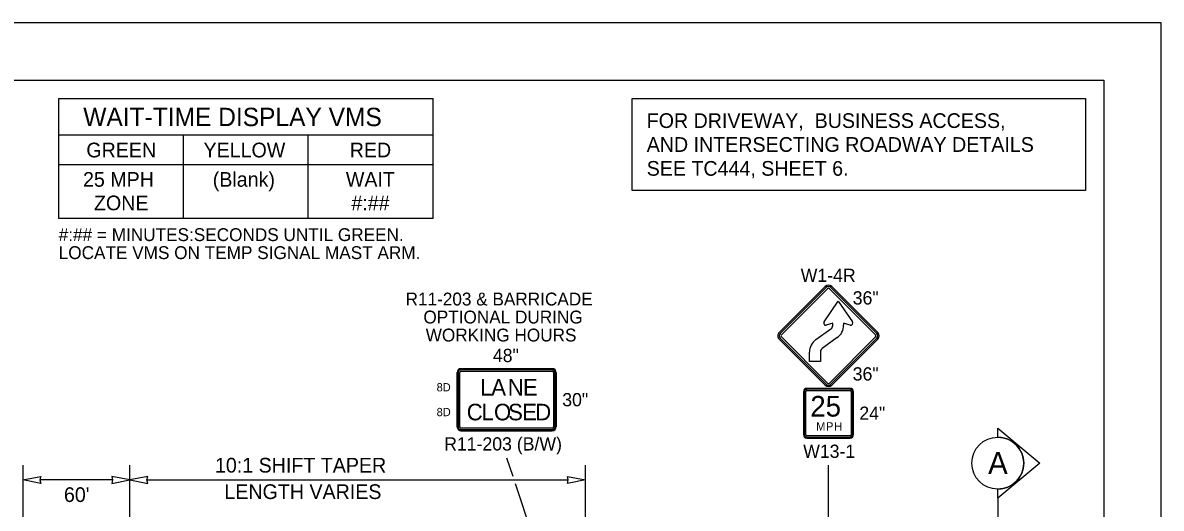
# Model space of a CAD drawing. Extents: x 99976 to 100136, y 99905 to 100011.
# Drawn here: x 100049.86 to 100056.06, y 99918.05 to 99920.69 of the extents above; entities that cross this region are included whole.
import ezdxf

# ---------------------------------------------------------------- set-up
doc = ezdxf.new("R2010")
doc.units = 0
for name, color, linetype in [('SH_GI_PlotLimits', 7, 'Continuous'), ('SH_GI_SheetBorder', 7, 'Continuous'), ('SH_TI_Tables', 7, 'Continuous'), ('SH_TI_WZSectionCut', 7, 'Continuous'), ('TR_SN_ConstructionSigns', 7, 'Continuous'), ('TR_WZ_PortableChangeMessageSign', 7, 'Continuous'), ('TR_WZ_WorkZoneDetails', 7, 'Continuous'), ('TR_WZ_WorkZoneTextCurrent', 7, 'Continuous')]:
    doc.layers.add(name, color=color, linetype=linetype)

msp = doc.modelspace()

# ---------------------------------------------------------------- linework, layer by layer
at = {"layer": 'SH_GI_PlotLimits'}
msp.add_lwpolyline([(100039.0625, 99909.6875), (100056.0625, 99909.6875), (100056.0625, 99920.6875), (100039.0625, 99920.6875)], close=True, dxfattribs=at)
at = {"layer": 'SH_GI_SheetBorder'}
for p, q in [((100040, 99920.375), (100055.75, 99920.375)), ((100055.75, 99920.375), (100055.75, 99910))]:
    msp.add_line(p, q, dxfattribs=at)
at = {"layer": 'SH_TI_Tables'}
msp.add_lwpolyline([(100053.1782, 99920.275), (100055.65, 99920.275), (100055.65, 99919.775), (100053.1782, 99919.775)], close=True, dxfattribs=at)
at = {"layer": 'SH_TI_WZSectionCut'}
for p, q in [((100055.1718, 99918.4317), (100055.1718, 99918.4816)), ((100055.1718, 99918.4816), (100055.4, 99918.2904)), ((100055.4, 99918.2904), (100055.1718, 99918.0993)), ((100055.1718, 99918.0993), (100055.1718, 99918.1492)), ((100055.1718, 99918.0993), (100055.1718, 99916.0193))]:
    msp.add_line(p, q, dxfattribs=at)
msp.add_circle((100055.1718, 99918.2904), 0.1412, dxfattribs=at)
msp.add_arc((100055.1718, 99918.2904), 0.1412, 269.99779, 90.00221, dxfattribs=at)
at = {"layer": 'TR_SN_ConstructionSigns'}
for p, q in [((100054.2311, 99919.2517), (100053.9805, 99919.0011)), ((100054.236, 99919.2467), (100053.9855, 99918.9961)), ((100053.9924, 99918.9892), (100054.243, 99919.2398)), ((100054.2549, 99919.2398), (100054.5055, 99918.9892)), ((100054.5125, 99918.9961), (100054.2619, 99919.2467)), ((100054.5174, 99919.0011), (100054.2669, 99919.2517)), ((100054.2246, 99919.0601), (100054.3021, 99919.173)), ((100054.3021, 99919.173), (100054.3795, 99919.0601)), ((100054.2725, 99919.0532), (100054.2366, 99919.0417)), ((100054.2725, 99919.0423), (100054.2725, 99919.0532)), ((100054.3675, 99919.0417), (100054.3316, 99919.0532)), ((100054.3316, 99919.0532), (100054.3316, 99919.0423)), ((100054.1806, 99918.9631), (100054.262, 99919.0217)), ((100053.9805, 99918.9653), (100054.2311, 99918.7147)), ((100053.9855, 99918.9703), (100054.236, 99918.7197)), ((100054.243, 99918.7267), (100053.9924, 99918.9772)), ((100054.2966, 99918.9738), (100054.2152, 99918.9151)), ((100054.5055, 99918.9772), (100054.2549, 99918.7267)), ((100054.2619, 99918.7197), (100054.5125, 99918.9703)), ((100054.2669, 99918.7147), (100054.5174, 99918.9653)), ((100054.1456, 99918.844), (100054.1456, 99918.8946)), ((100054.2047, 99918.8946), (100054.2047, 99918.844)), ((100052.2458, 99918.8048), (100052.7436, 99918.8048)), ((100052.7436, 99918.8048), (100052.2458, 99918.8048)), ((100052.7436, 99918.8048), (100052.2458, 99918.8048)), ((100052.7436, 99918.7992), (100052.2458, 99918.7992)), ((100054.2047, 99918.844), (100054.1456, 99918.844)), ((100052.2247, 99918.4884), (100052.2247, 99918.7837)), ((100052.2247, 99918.7837), (100052.2247, 99918.4884)), ((100052.2247, 99918.7837), (100052.2247, 99918.4884)), ((100052.2303, 99918.7837), (100052.2303, 99918.4884)), ((100052.2388, 99918.4884), (100052.2388, 99918.7837)), ((100052.2458, 99918.7907), (100052.7436, 99918.7907)), ((100052.7506, 99918.7837), (100052.7506, 99918.4884)), ((100052.7591, 99918.4884), (100052.7591, 99918.7837)), ((100052.7647, 99918.7837), (100052.7647, 99918.4884)), ((100052.7647, 99918.4884), (100052.7647, 99918.7837)), ((100052.7647, 99918.4884), (100052.7647, 99918.7837)), ((100054.114, 99918.4442), (100054.114, 99918.6804)), ((100054.114, 99918.6804), (100054.114, 99918.4442)), ((100054.114, 99918.6804), (100054.114, 99918.4442)), ((100054.1182, 99918.6804), (100054.1182, 99918.4442)), ((100054.1252, 99918.4442), (100054.1252, 99918.6804)), ((100054.1308, 99918.6973), (100054.3671, 99918.6973)), ((100054.3671, 99918.6973), (100054.1308, 99918.6973)), ((100054.3671, 99918.6973), (100054.1308, 99918.6973)), ((100054.3671, 99918.6931), (100054.1308, 99918.6931)), ((100054.1308, 99918.6861), (100054.3671, 99918.6861)), ((100054.3727, 99918.6804), (100054.3727, 99918.4442)), ((100054.3797, 99918.4442), (100054.3797, 99918.6804)), ((100054.384, 99918.6804), (100054.384, 99918.4442)), ((100054.384, 99918.4442), (100054.384, 99918.6804)), ((100054.384, 99918.4442), (100054.384, 99918.6804)), ((100052.7436, 99918.4814), (100052.2458, 99918.4814)), ((100052.2458, 99918.4729), (100052.7436, 99918.4729)), ((100052.7436, 99918.4673), (100052.2458, 99918.4673)), ((100052.2458, 99918.4673), (100052.7436, 99918.4673)), ((100052.2458, 99918.4673), (100052.7436, 99918.4673)), ((100054.3671, 99918.4386), (100054.1308, 99918.4386)), ((100054.1308, 99918.4315), (100054.3671, 99918.4315)), ((100054.3671, 99918.4273), (100054.1308, 99918.4273)), ((100054.1308, 99918.4273), (100054.3671, 99918.4273)), ((100054.1308, 99918.4273), (100054.3671, 99918.4273))]:
    msp.add_line(p, q, dxfattribs=at)
for centre, radius, start, end in [((100054.249, 99919.2338), 0.0253, 45, 135), ((100054.249, 99919.2338), 0.0183, 45, 135), ((100054.249, 99919.2338), 0.00844, 45, 135), ((100054.2346, 99919.0535), 0.012, 146.3859, 280.04666), ((100054.2472, 99919.0423), 0.0253, 305.79396, 0.00002), ((100054.2472, 99919.0423), 0.0844, 305.79396, 0.00002), ((100054.3696, 99919.0535), 0.012, 259.95336, 33.61411), ((100053.9984, 99918.9832), 0.0253, 135, 225.00001), ((100053.9984, 99918.9832), 0.0183, 135, 225.00001), ((100053.9984, 99918.9832), 0.00844, 135, 225.00001), ((100054.4995, 99918.9832), 0.00844, 315.00002, 45), ((100054.4995, 99918.9832), 0.0183, 315.00002, 45), ((100054.4995, 99918.9832), 0.0253, 315.00001, 45.00001), ((100054.23, 99918.8946), 0.0844, 125.79393, 180.00001), ((100054.23, 99918.8946), 0.0253, 125.79393, 180.00001), ((100052.2458, 99918.7837), 0.0211, 90, 180), ((100052.2458, 99918.7837), 0.0211, 90, 180), ((100052.2458, 99918.7837), 0.0211, 90, 180), ((100052.2458, 99918.7837), 0.0155, 90, 180.00001), ((100052.7436, 99918.7837), 0.0211, 0, 90), ((100052.7436, 99918.7837), 0.0211, 0, 90), ((100052.7436, 99918.7837), 0.0211, 0, 90), ((100052.7436, 99918.7837), 0.0155, 0, 90), ((100052.2458, 99918.7837), 0.00703, 90, 180.00001), ((100052.7436, 99918.7837), 0.00703, 0, 90), ((100054.1308, 99918.6804), 0.0169, 90, 180), ((100054.1308, 99918.6804), 0.0169, 90, 180), ((100054.1308, 99918.6804), 0.0169, 90, 180), ((100054.1308, 99918.6804), 0.0127, 90, 180.00001), ((100054.1308, 99918.6804), 0.00562, 90, 180.00001), ((100054.249, 99918.7326), 0.0253, 225.00001, 315.00001), ((100054.249, 99918.7326), 0.0183, 225.00001, 315.00002), ((100054.249, 99918.7326), 0.00844, 225.00001, 315.00002), ((100054.3671, 99918.6804), 0.0169, 0, 90), ((100054.3671, 99918.6804), 0.0169, 0, 90), ((100054.3671, 99918.6804), 0.0169, 0, 90), ((100054.3671, 99918.6804), 0.0127, 0, 90), ((100054.3671, 99918.6804), 0.00562, 0, 90), ((100052.2458, 99918.4884), 0.0211, 180, 270.00001), ((100052.2458, 99918.4884), 0.0211, 180, 270.00001), ((100052.2458, 99918.4884), 0.0211, 180, 270.00001), ((100052.2458, 99918.4884), 0.0155, 180.00001, 270), ((100052.2458, 99918.4884), 0.00703, 180.00001, 270), ((100052.7436, 99918.4884), 0.0155, 270, 0.00001), ((100052.7436, 99918.4884), 0.00703, 270, 0.00001), ((100052.7436, 99918.4884), 0.0211, 270.00001, 0.00001), ((100052.7436, 99918.4884), 0.0211, 270.00001, 0.00001), ((100052.7436, 99918.4884), 0.0211, 270.00001, 0.00001), ((100054.1308, 99918.4442), 0.0169, 180, 270.00001), ((100054.1308, 99918.4442), 0.0169, 180, 270.00001), ((100054.1308, 99918.4442), 0.0169, 180, 270.00001), ((100054.1308, 99918.4442), 0.0127, 180.00001, 270), ((100054.1308, 99918.4442), 0.00562, 180.00001, 270), ((100054.3671, 99918.4442), 0.0169, 270.00001, 0.00001), ((100054.3671, 99918.4442), 0.0169, 270.00001, 0.00001), ((100054.3671, 99918.4442), 0.0127, 270, 0.00001), ((100054.3671, 99918.4442), 0.00562, 270, 0.00001), ((100054.3671, 99918.4442), 0.0169, 270.00001, 0.00001)]:
    msp.add_arc(centre, radius, start, end, dxfattribs=at)
at = {"layer": 'TR_WZ_PortableChangeMessageSign'}
for p, q in [((100050.0535, 99920.275), (100052.0935, 99920.275)), ((100050.0535, 99919.6227), (100050.0535, 99920.275)), ((100052.0935, 99919.6227), (100052.0935, 99920.275)), ((100052.0935, 99920.075), (100050.0535, 99920.075)), ((100050.7335, 99919.6227), (100050.7335, 99920.075)), ((100051.4135, 99919.6227), (100051.4135, 99920.075)), ((100050.7335, 99919.915), (100050.0535, 99919.915)), ((100051.4135, 99919.915), (100050.7335, 99919.915)), ((100052.0935, 99919.915), (100051.4135, 99919.915)), ((100052.0935, 99919.6227), (100050.0535, 99919.6227))]:
    msp.add_line(p, q, dxfattribs=at)
at = {"layer": 'TR_WZ_WorkZoneDetails'}
for p, q in [((100052.4947, 99918.3193), (100052.5282, 99918.2193)), ((100049.8576, 99918.2793), (100049.8576, 99916.9093)), ((100050.4406, 99917.5393), (100050.4406, 99918.2793)), ((100052.9246, 99916.5193), (100052.9246, 99918.2793)), ((100054.2469, 99918.2793), (100054.2469, 99916.6926)), ((100050.3469, 99918.1993), (100049.9513, 99918.1993)), ((100050.5343, 99918.1993), (100052.8309, 99918.1993)), ((100052.5416, 99918.1793), (100052.7264, 99917.6273))]:
    msp.add_line(p, q, dxfattribs=at)
for points in [[(100049.8576, 99918.1993), (100049.9558, 99918.2186), (100049.9513, 99918.1993), (100049.9558, 99918.18)], [(100050.4406, 99918.1993), (100050.3423, 99918.2186), (100050.3469, 99918.1993), (100050.3423, 99918.18)], [(100050.4406, 99918.1993), (100050.5389, 99918.18), (100050.5343, 99918.1993), (100050.5389, 99918.2186)], [(100052.9246, 99918.1993), (100052.8263, 99918.18), (100052.8309, 99918.1993), (100052.8263, 99918.2186)]]:
    msp.add_lwpolyline(points, close=True, dxfattribs=at)

# ---------------------------------------------------------------- texts
at = {"layer": 'SH_TI_Tables'}
for s, p in [('FOR DRIVEWAY,  BUSINESS ACCESS, ', (100053.2582, 99920.115)), ('AND INTERSECTING ROADWAY DETAILS', (100053.2582, 99919.985)), ('SEE TC444, SHEET 6.', (100053.2582, 99919.855))]:
    msp.add_text(s, height=0.08, rotation=360, dxfattribs=at).set_placement(p)
at = {"layer": 'SH_TI_WZSectionCut'}
msp.add_text('A', height=0.12, rotation=359.99005, dxfattribs=at).set_placement((100055.1189, 99918.2313))
at = {"layer": 'TR_SN_ConstructionSigns'}
for s, height, p in [('W1-4R', 0.072, (100054.0975, 99919.2771)), ('L', 0.09, (100052.3498, 99918.6586)), ('A', 0.09, (100052.411, 99918.6586)), ('N', 0.09, (100052.501, 99918.6586)), ('E', 0.09, (100052.5838, 99918.6586)), ('8D', 0.045, (100052.1131, 99918.6811)), ('C', 0.09, (100052.2773, 99918.5236)), ('L', 0.09, (100052.3583, 99918.5236)), ('O', 0.09, (100052.4258, 99918.5236)), ('S', 0.09, (100052.5032, 99918.5236)), ('E', 0.09, (100052.5797, 99918.5236)), ('D', 0.09, (100052.6508, 99918.5236)), ('25', 0.1125, (100054.15, 99918.544)), ('8D', 0.045, (100052.1131, 99918.5461)), ('M', 0.045, (100054.1817, 99918.4681)), ('P', 0.045, (100054.2357, 99918.4681)), ('H', 0.045, (100054.2798, 99918.4681))]:
    msp.add_text(s, height=height, dxfattribs=at).set_placement(p)
for s, p in [('36"', (100054.381, 99919.154)), ('48"', (100052.4199, 99918.8408)), ('36"', (100054.381, 99918.7404)), ('30"', (100052.7979, 99918.6001)), ('24"', (100054.4172, 99918.5263)), ('R11-203 (B/W)', (100052.1543, 99918.3593)), ('W13-1', (100054.1111, 99918.3193))]:
    msp.add_text(s, height=0.072, rotation=360, dxfattribs=at).set_placement(p)
at = {"layer": 'TR_WZ_PortableChangeMessageSign'}
for s, height, p in [('WAIT-TIME DISPLAY VMS', 0.1, (100050.1873, 99920.125)), ('GREEN', 0.08, (100050.2041, 99919.955)), ('YELLOW', 0.08, (100050.8426, 99919.955)), ('RED', 0.08, (100051.6396, 99919.955)), ('25 MPH', 0.08, (100050.1859, 99919.795)), ('(Blank)', 0.08, (100050.8931, 99919.795)), ('WAIT', 0.08, (100051.6185, 99919.795)), ('ZONE', 0.08, (100050.2456, 99919.667)), ('#:##', 0.08, (100051.6486, 99919.667)), ('#:## = MINUTES:SECONDS UNTIL GREEN.', 0.07, (100050.0535, 99919.4993)), ('LOCATE VMS ON TEMP SIGNAL MAST ARM.', 0.07, (100050.0535, 99919.4013))]:
    msp.add_text(s, height=height, rotation=360, dxfattribs=at).set_placement(p)
at = {"layer": 'TR_WZ_WorkZoneTextCurrent'}
for s, p in [('R11-203 & BARRICADE', (100051.9439, 99919.1488)), ('OPTIONAL DURING', (100052.041, 99919.0508)), ('WORKING HOURS', (100052.0537, 99918.9528))]:
    msp.add_text(s, height=0.07, rotation=360, dxfattribs=at).set_placement(p)
for s, p in [('10:1 SHIFT TAPER', (100050.9051, 99918.2393)), ('LENGTH VARIES', (100050.9564, 99918.0953)), ("60'", (100050.0819, 99918.0791))]:
    msp.add_text(s, height=0.08, dxfattribs=at).set_placement(p)

doc.saveas('drawing.dxf')
